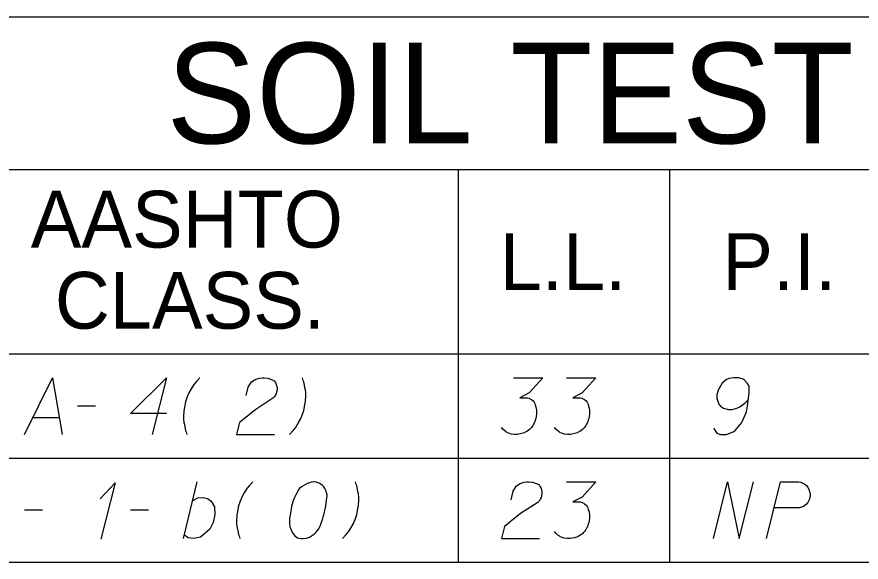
# Model space of a CAD drawing. Extents: x 2074207 to 2076812, y 516372 to 523312.
# Drawn here: x 2076453 to 2076524.4, y 520284 to 520330.1 of the extents above; entities that cross this region are included whole.
import ezdxf

# ---------------------------------------------------------------- set-up
doc = ezdxf.new("R2010")
doc.units = 0
for name, color, linetype in [('Prop DirtTable_ Soil Test Results - Outline (Major)', 7, 'Continuous'), ('Prop DirtTable_ Soil Test Results - Outline (Minor)', 7, 'Continuous'), ('Prop DirtTable_ Soil Test Results - Tx (Header - Large)', 7, 'Continuous'), ('Prop DirtTable_ Soil Test Results - Tx (Header - Small)', 7, 'Continuous'), ('Prop DirtTable_ Soil Test Results - Tx (Sample Data)', 7, 'Continuous')]:
    doc.layers.add(name, color=color, linetype=linetype)

msp = doc.modelspace()

# ---------------------------------------------------------------- linework, layer by layer
at = {"layer": 'Prop DirtTable_ Soil Test Results - Outline (Major)'}
for p, q in [((2076260.609, 520330.075), (2076811.903, 520330.075)), ((2076260.609, 520301.589), (2076811.903, 520301.589)), ((2076260.609, 520301.589), (2076811.903, 520301.589)), ((2076260.609, 520283.989), (2076811.903, 520283.989))]:
    msp.add_line(p, q, dxfattribs=at)
at = {"layer": 'Prop DirtTable_ Soil Test Results - Outline (Minor)'}
for p, q in [((2076260.609, 520317.189), (2076811.903, 520317.189)), ((2076490.31, 520317.189), (2076490.31, 520292.789)), ((2076508.192, 520317.189), (2076508.192, 520292.789)), ((2076260.609, 520292.789), (2076811.903, 520292.789)), ((2076260.609, 520292.789), (2076811.903, 520292.789)), ((2076490.31, 520292.789), (2076490.31, 520283.989)), ((2076508.192, 520292.789), (2076508.192, 520283.989)), ((2076260.609, 520283.989), (2076811.903, 520283.989))]:
    msp.add_line(p, q, dxfattribs=at)
at = {"layer": 'Prop DirtTable_ Soil Test Results - Tx (Sample Data)'}
for points in [[(2076453.662, 520294.776), (2076456.025, 520299.576), (2076456.837, 520294.776)], [(2076465.655, 520296.553), (2076462.622, 520296.553), (2076465.655, 520299.576), (2076464.456, 520294.776)], [(2076468.478, 520299.576), (2076468.16, 520299.236), (2076467.984, 520299.009), (2076467.737, 520298.631), (2076467.56, 520298.291), (2076467.419, 520297.951), (2076467.278, 520297.535), (2076467.208, 520297.233), (2076467.172, 520297.044), (2076467.137, 520296.779), (2076467.102, 520296.288), (2076467.102, 520296.061), (2076467.137, 520295.797), (2076467.172, 520295.608), (2076467.208, 520295.419), (2076467.278, 520295.116), (2076467.313, 520295.003), (2076467.384, 520294.776)], [(2076472.393, 520298.064), (2076472.569, 520298.783), (2076472.852, 520299.236), (2076473.169, 520299.425), (2076473.487, 520299.539), (2076473.734, 520299.576), (2076473.91, 520299.576), (2076474.227, 520299.539), (2076474.439, 520299.463), (2076474.545, 520299.425), (2076474.757, 520299.312), (2076474.862, 520299.161), (2076474.933, 520299.009), (2076474.968, 520298.896), (2076475.003, 520298.745), (2076475.003, 520298.556), (2076474.968, 520298.367), (2076474.933, 520298.253), (2076474.862, 520298.102), (2076474.757, 520297.951), (2076474.651, 520297.838), (2076473.204, 520296.893), (2076471.829, 520295.797), (2076471.582, 520294.776), (2076474.792, 520294.776)], [(2076476.062, 520294.776), (2076476.379, 520295.116), (2076476.556, 520295.343), (2076476.803, 520295.721), (2076476.979, 520296.061), (2076477.12, 520296.402), (2076477.261, 520296.817), (2076477.332, 520297.12), (2076477.367, 520297.309), (2076477.402, 520297.573), (2076477.438, 520298.064), (2076477.438, 520298.291), (2076477.402, 520298.556), (2076477.367, 520298.745), (2076477.332, 520298.934), (2076477.261, 520299.236), (2076477.226, 520299.35), (2076477.155, 520299.576)], [(2076495.005, 520299.576), (2076497.474, 520299.576), (2076496.31, 520298.291), (2076495.534, 520297.876), (2076496.169, 520297.876), (2076496.31, 520297.838), (2076496.38, 520297.8), (2076496.451, 520297.762), (2076496.522, 520297.724), (2076496.663, 520297.611), (2076496.733, 520297.498), (2076496.804, 520297.384), (2076496.839, 520297.271), (2076496.91, 520297.006), (2076496.945, 520296.779), (2076496.945, 520296.666), (2076496.945, 520296.515), (2076496.91, 520296.288), (2076496.874, 520296.137), (2076496.839, 520295.986), (2076496.804, 520295.872), (2076496.769, 520295.797), (2076496.733, 520295.721), (2076496.698, 520295.646), (2076496.627, 520295.532), (2076496.522, 520295.381), (2076496.416, 520295.268), (2076496.345, 520295.192), (2076496.239, 520295.116), (2076496.134, 520295.041), (2076495.992, 520294.965), (2076495.922, 520294.927), (2076495.675, 520294.852), (2076495.463, 520294.814), (2076495.322, 520294.776), (2076495.075, 520294.776), (2076494.793, 520294.814), (2076494.687, 520294.852), (2076494.581, 520294.89), (2076494.476, 520294.927), (2076494.37, 520295.003), (2076494.264, 520295.079), (2076494.088, 520295.23), (2076493.982, 520295.381)], [(2076499.485, 520299.576), (2076501.954, 520299.576), (2076500.79, 520298.291), (2076500.014, 520297.876), (2076500.649, 520297.876), (2076500.79, 520297.838), (2076500.86, 520297.8), (2076500.931, 520297.762), (2076501.002, 520297.724), (2076501.143, 520297.611), (2076501.213, 520297.498), (2076501.284, 520297.384), (2076501.319, 520297.271), (2076501.39, 520297.006), (2076501.425, 520296.779), (2076501.425, 520296.666), (2076501.425, 520296.515), (2076501.39, 520296.288), (2076501.354, 520296.137), (2076501.319, 520295.986), (2076501.284, 520295.872), (2076501.249, 520295.797), (2076501.213, 520295.721), (2076501.178, 520295.646), (2076501.107, 520295.532), (2076501.002, 520295.381), (2076500.896, 520295.268), (2076500.825, 520295.192), (2076500.719, 520295.116), (2076500.614, 520295.041), (2076500.472, 520294.965), (2076500.402, 520294.927), (2076500.155, 520294.852), (2076499.943, 520294.814), (2076499.802, 520294.776), (2076499.555, 520294.776), (2076499.273, 520294.814), (2076499.167, 520294.852), (2076499.061, 520294.89), (2076498.956, 520294.927), (2076498.85, 520295.003), (2076498.744, 520295.079), (2076498.568, 520295.23), (2076498.462, 520295.381)], [(2076511.902, 520295.305), (2076512.184, 520294.89), (2076512.501, 520294.776), (2076512.995, 520294.776), (2076513.348, 520294.927), (2076513.56, 520295.003), (2076513.736, 520295.116), (2076514.3, 520295.797), (2076514.689, 520296.704), (2076514.794, 520297.195), (2076514.935, 520298.291), (2076514.935, 520298.858), (2076514.794, 520299.085), (2076514.512, 520299.387), (2076514.406, 520299.463), (2076514.054, 520299.576), (2076513.595, 520299.576), (2076513.242, 520299.501), (2076512.995, 520299.425), (2076512.643, 520299.123), (2076512.29, 520298.518), (2076512.184, 520298.14), (2076512.184, 520297.838), (2076512.36, 520297.346), (2076512.501, 520297.157), (2076512.748, 520297.006), (2076513.172, 520296.893), (2076513.489, 520296.893), (2076513.877, 520297.006), (2076514.124, 520297.12), (2076514.547, 520297.422), (2076514.759, 520297.611), (2076514.865, 520297.724)], [(2076458.142, 520297.195), (2076459.659, 520297.195)], [(2076454.367, 520296.213), (2076456.59, 520296.213)], [(2076467.102, 520285.976), (2076468.266, 520290.776)], [(2076472.958, 520290.776), (2076472.64, 520290.436), (2076472.464, 520290.209), (2076472.217, 520289.831), (2076472.04, 520289.491), (2076471.899, 520289.151), (2076471.758, 520288.735), (2076471.688, 520288.433), (2076471.652, 520288.244), (2076471.617, 520287.979), (2076471.582, 520287.488), (2076471.582, 520287.261), (2076471.617, 520286.997), (2076471.652, 520286.808), (2076471.688, 520286.619), (2076471.758, 520286.316), (2076471.793, 520286.203), (2076471.864, 520285.976)], [(2076478.178, 520290.776), (2076478.108, 520290.776), (2076477.896, 520290.739), (2076477.755, 520290.701), (2076477.649, 520290.663), (2076477.473, 520290.587), (2076477.261, 520290.474), (2076477.085, 520290.361), (2076476.908, 520290.209), (2076476.803, 520290.058), (2076476.697, 520289.869), (2076476.591, 520289.68), (2076476.485, 520289.453), (2076476.415, 520289.302), (2076476.344, 520289.076), (2076476.238, 520288.698), (2076476.132, 520288.131), (2076476.062, 520287.677), (2076476.062, 520287.261), (2076476.097, 520286.959), (2076476.238, 520286.619), (2076476.344, 520286.43), (2076476.52, 520286.203), (2076476.732, 520286.052), (2076476.838, 520286.014), (2076477.049, 520285.976), (2076477.226, 520285.976), (2076477.508, 520286.014), (2076477.755, 520286.09), (2076477.931, 520286.203), (2076478.178, 520286.392), (2076478.284, 520286.505), (2076478.425, 520286.657), (2076478.531, 520286.808), (2076478.602, 520286.921), (2076478.672, 520287.11), (2076478.707, 520287.186), (2076478.778, 520287.375), (2076478.849, 520287.602), (2076478.919, 520287.828), (2076478.954, 520287.979), (2076478.99, 520288.093), (2076479.025, 520288.244), (2076479.095, 520288.584), (2076479.131, 520288.773), (2076479.166, 520288.962), (2076479.201, 520289.227), (2076479.237, 520289.567), (2076479.237, 520289.68), (2076479.201, 520289.831), (2076479.166, 520289.983), (2076479.06, 520290.209), (2076478.954, 520290.361), (2076478.849, 520290.474), (2076478.707, 520290.587), (2076478.566, 520290.663), (2076478.46, 520290.701), (2076478.355, 520290.739), (2076478.178, 520290.776)], [(2076480.542, 520285.976), (2076480.859, 520286.316), (2076481.036, 520286.543), (2076481.283, 520286.921), (2076481.459, 520287.261), (2076481.6, 520287.602), (2076481.741, 520288.017), (2076481.812, 520288.32), (2076481.847, 520288.509), (2076481.882, 520288.773), (2076481.918, 520289.264), (2076481.918, 520289.491), (2076481.882, 520289.756), (2076481.847, 520289.945), (2076481.812, 520290.134), (2076481.741, 520290.436), (2076481.706, 520290.55), (2076481.635, 520290.776)], [(2076494.793, 520289.264), (2076494.969, 520289.983), (2076495.252, 520290.436), (2076495.569, 520290.625), (2076495.887, 520290.739), (2076496.134, 520290.776), (2076496.31, 520290.776), (2076496.627, 520290.739), (2076496.839, 520290.663), (2076496.945, 520290.625), (2076497.157, 520290.512), (2076497.262, 520290.361), (2076497.333, 520290.209), (2076497.368, 520290.096), (2076497.403, 520289.945), (2076497.403, 520289.756), (2076497.368, 520289.567), (2076497.333, 520289.453), (2076497.262, 520289.302), (2076497.157, 520289.151), (2076497.051, 520289.038), (2076495.604, 520288.093), (2076494.229, 520286.997), (2076493.982, 520285.976), (2076497.192, 520285.976)], [(2076499.485, 520290.776), (2076501.954, 520290.776), (2076500.79, 520289.491), (2076500.014, 520289.076), (2076500.649, 520289.076), (2076500.79, 520289.038), (2076500.86, 520289), (2076500.931, 520288.962), (2076501.002, 520288.924), (2076501.143, 520288.811), (2076501.213, 520288.698), (2076501.284, 520288.584), (2076501.319, 520288.471), (2076501.39, 520288.206), (2076501.425, 520287.979), (2076501.425, 520287.866), (2076501.425, 520287.715), (2076501.39, 520287.488), (2076501.354, 520287.337), (2076501.319, 520287.186), (2076501.284, 520287.072), (2076501.249, 520286.997), (2076501.213, 520286.921), (2076501.178, 520286.846), (2076501.107, 520286.732), (2076501.002, 520286.581), (2076500.896, 520286.468), (2076500.825, 520286.392), (2076500.719, 520286.316), (2076500.614, 520286.241), (2076500.472, 520286.165), (2076500.402, 520286.127), (2076500.155, 520286.052), (2076499.943, 520286.014), (2076499.802, 520285.976), (2076499.555, 520285.976), (2076499.273, 520286.014), (2076499.167, 520286.052), (2076499.061, 520286.09), (2076498.956, 520286.127), (2076498.85, 520286.203), (2076498.744, 520286.279), (2076498.568, 520286.43), (2076498.462, 520286.581)], [(2076511.902, 520285.976), (2076513.101, 520290.776), (2076514.089, 520285.976), (2076515.288, 520290.776)], [(2076516.382, 520285.976), (2076517.581, 520290.776), (2076519.098, 520290.776), (2076519.31, 520290.739), (2076519.415, 520290.701), (2076519.627, 520290.587), (2076519.768, 520290.474), (2076519.874, 520290.323), (2076519.98, 520290.134), (2076520.05, 520289.869), (2076520.086, 520289.642), (2076520.05, 520289.453), (2076520.015, 520289.302), (2076519.945, 520289.151), (2076519.874, 520289.038), (2076519.768, 520288.887), (2076519.627, 520288.773), (2076519.521, 520288.698), (2076519.345, 520288.622), (2076519.169, 520288.584), (2076517.052, 520288.584)], [(2076460.047, 520289.34), (2076461.317, 520290.701), (2076460.117, 520285.939)], [(2076467.878, 520289.189), (2076468.301, 520289.416), (2076468.76, 520289.453), (2076469.112, 520289.378), (2076469.43, 520289.151), (2076469.712, 520288.66), (2076469.747, 520288.017), (2076469.606, 520287.337), (2076469.324, 520286.77), (2076468.548, 520286.09), (2076467.948, 520285.976), (2076467.49, 520286.052), (2076467.172, 520286.279)], [(2076453.662, 520288.395), (2076455.179, 520288.395)], [(2076462.622, 520288.395), (2076464.139, 520288.395)]]:
    msp.add_lwpolyline(points, dxfattribs=at)

# ---------------------------------------------------------------- texts
at = {"layer": 'Prop DirtTable_ Soil Test Results - Tx (Header - Large)'}
msp.add_text('SOIL TEST RESULTS', height=8.50001, dxfattribs=at).set_placement((2076465.656, 520319.382))
at = {"layer": 'Prop DirtTable_ Soil Test Results - Tx (Header - Small)'}
for s, p in [('AASHTO', (2076454.182, 520310.576)), ('L.L.', (2076493.827, 520306.989)), ('P.I.', (2076512.654, 520306.989)), ('CLASS.', (2076456.225, 520303.719))]:
    msp.add_text(s, height=4.8, dxfattribs=at).set_placement(p)

doc.saveas('drawing.dxf')
